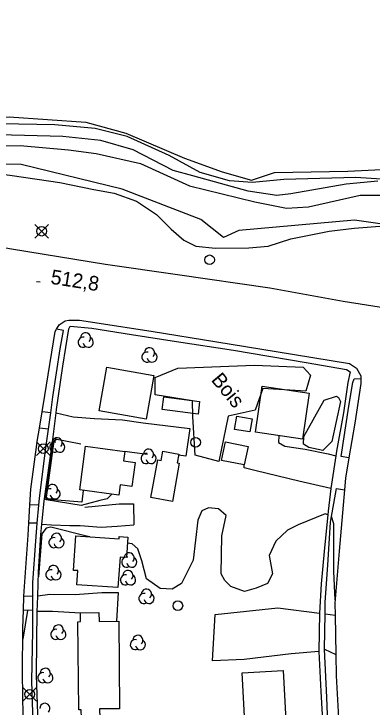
# Model space of a CAD drawing. Extents: x 347312 to 350503, y 6073086 to 6076432.
# Drawn here: x 348367.6 to 348441.8, y 6074866.6 to 6075010.1 of the extents above; entities that cross this region are included whole.
import ezdxf

# ---------------------------------------------------------------- set-up
doc = ezdxf.new("R2010")
doc.units = 0
for name, color, linetype in [('Level 1', 7, 'Continuous'), ('Level 19', 7, 'Continuous'), ('Level 2', 7, 'Continuous'), ('Level 21', 7, 'Continuous'), ('Level 22', 7, 'Continuous'), ('Level 3', 7, 'Continuous'), ('Level 31', 7, 'Continuous'), ('Level 36', 7, 'Continuous'), ('Level 37', 7, 'Continuous'), ('Level 4', 7, 'Continuous'), ('Level 44', 7, 'Continuous')]:
    doc.layers.add(name, color=color, linetype=linetype)

msp = doc.modelspace()

# ---------------------------------------------------------------- linework, layer by layer
at = {"layer": 'Level 1'}
msp.add_lwpolyline([(348364.47, 6074982.82), (348368.94, 6074982.86), (348378.96, 6074981.99), (348384.67, 6074981.21), (348393.87, 6074979.11), (348404.02, 6074974.48), (348417.52, 6074971.21), (348424.05, 6074969.92), (348428.61, 6074970.18), (348439.31, 6074972.57), (348446.23, 6074972.55)], dxfattribs=at)
at = {"layer": 'Level 19'}
for points in [[(348375.26, 6074927.56), (348373.49, 6074927.71)], [(348376.39, 6074927.54), (348379.92, 6074926.73), (348384.35, 6074926.37), (348390.1, 6074926.06), (348394.43, 6074925.46), (348404.1, 6074924.29), (348403.24, 6074918.57), (348401.74, 6074918.78)], [(348374.79, 6074924.15), (348372.91, 6074924.36)], [(348422.48, 6074922.8), (348422.41, 6074921.39), (348423.74, 6074920.61), (348427.94, 6074919.99), (348432.73, 6074919.02), (348434.27, 6074918.64)], [(348433.27, 6074911.9), (348426.61, 6074913.37), (348417.82, 6074915.51), (348415.31, 6074916.16), (348415.34, 6074916.74)], [(348372.78, 6074908.45), (348370.96, 6074908.5)], [(348382.35, 6074908), (348389.46, 6074908.67), (348392.42, 6074908.73), (348392.45, 6074904.38)], [(348372.47, 6074904.72), (348370.73, 6074904.71)], [(348373.44, 6074904.51), (348375.4, 6074904.37), (348379.23, 6074904.19), (348381.33, 6074904.19), (348385.73, 6074903.88), (348389.02, 6074904.07), (348392.45, 6074904.38)], [(348371.56, 6074889.62), (348369.69, 6074889.54)], [(348372.57, 6074889.65), (348375.06, 6074889.99), (348380.35, 6074889.96), (348385.87, 6074890.34), (348389.21, 6074890.37), (348388.85, 6074884.39)], [(348371.57, 6074886.61), (348369.6, 6074886.67)], [(348372.48, 6074886.47), (348375.64, 6074886.47), (348381.44, 6074886.15)], [(348430.79, 6074878.16), (348425.05, 6074877.66), (348415.31, 6074876.45), (348408.78, 6074876.18), (348409.29, 6074885.83), (348422.31, 6074887.15), (348430.94, 6074886.08)], [(348432.08, 6074885.91), (348434.13, 6074885.65)], [(348431.97, 6074878.63), (348434.28, 6074877.51)]]:
    msp.add_lwpolyline(points, dxfattribs=at)
at = {"layer": 'Level 2'}
for points in [[(348202.62, 6074993.39), (348206.5, 6074992.1), (348216.92, 6074989.68), (348228.95, 6074986.62), (348244.98, 6074983.21), (348253, 6074983.31), (348260.99, 6074982.18), (348270.44, 6074980.42), (348285.44, 6074978.54), (348300.3, 6074976.03), (348319.9, 6074973.25), (348332.36, 6074971.38), (348336.68, 6074971.29), (348339.96, 6074971.8), (348343.68, 6074972.42), (348346.54, 6074973.9), (348350.89, 6074975.98), (348354.51, 6074977.18), (348359.09, 6074977.72), (348367.29, 6074976.65), (348377.11, 6074975.22), (348384.19, 6074973.74)], [(348442.97, 6074975.44), (348436.43, 6074974.85), (348424.95, 6074972.88), (348422.1, 6074972.48), (348416.12, 6074973.43), (348404.68, 6074976.59), (348400.58, 6074977.67), (348392.33, 6074981.93), (348385.63, 6074983.89), (348377.75, 6074984.71), (348364.42, 6074985.08), (348358.14, 6074985.11), (348353.02, 6074985.2), (348349.1, 6074985.9), (348345.79, 6074986.04), (348342.1, 6074985.06), (348337.34, 6074985.18), (348327.5, 6074985.96), (348323.8, 6074984.84), (348319.82, 6074985.76), (348307.04, 6074985.93), (348300.82, 6074985.89), (348296.52, 6074986.41), (348290.76, 6074988.5)], [(348384.19, 6074973.74), (348388.38, 6074973.01), (348392.99, 6074971.32), (348397.16, 6074968.58), (348400.23, 6074965.57), (348402.85, 6074963.25), (348405.34, 6074962.02), (348409.41, 6074961.6), (348416.25, 6074961.66), (348420.31, 6074962.03), (348424.96, 6074963.57), (348432.93, 6074965.12), (348438.08, 6074965.75), (348444.3, 6074966.22)], [(348435.29, 6074929.87), (348433.47, 6074921.6), (348431.58, 6074919.72), (348428.72, 6074920.35), (348427.6, 6074921.07), (348427.66, 6074922.62), (348431.88, 6074930.18), (348434.41, 6074931.01), (348434.83, 6074930.69), (348435.29, 6074929.87)], [(348385.43, 6074909.36), (348381.57, 6074908.32), (348374.3, 6074909.55), (348375.94, 6074921.72), (348376.47, 6074922.11)], [(348387.92, 6074910.67), (348386.94, 6074909.72), (348385.43, 6074909.36)], [(348417.81, 6074891.27), (348415.41, 6074890.54), (348412.59, 6074891.58), (348411.32, 6074892.84), (348410.54, 6074894.22), (348410.68, 6074902.06), (348411.6, 6074906.28), (348410, 6074907.65), (348407.93, 6074907.88), (348406.57, 6074907.27), (348405.69, 6074905.34), (348404.78, 6074897.07), (348402.37, 6074892.21), (348400.41, 6074891.04), (348397.89, 6074891.19), (348395.08, 6074893.2), (348394.1, 6074896.89), (348393.27, 6074899.42), (348392.09, 6074900.39), (348391.13, 6074900.56)], [(348432.62, 6074906.39), (348432.08, 6074906.6), (348426.51, 6074904.36), (348424.27, 6074903.25), (348421.89, 6074900.97), (348420.52, 6074898.02), (348421.2, 6074894.24), (348420.15, 6074892.24), (348417.81, 6074891.27)], [(348434.15, 6074888.86), (348433.9, 6074894.68), (348433.86, 6074904.55), (348433.42, 6074906.07), (348433.39, 6074906.08)], [(348383.34, 6074901.88), (348382.64, 6074901.98), (348375.28, 6074903.87), (348374.32, 6074903.67), (348373.43, 6074902.48), (348372.72, 6074893.59)], [(348371.56, 6074889.74), (348371.49, 6074889.62)], [(348370.42, 6074886.65), (348369.47, 6074880.71)]]:
    msp.add_lwpolyline(points, dxfattribs=at)
at = {"layer": 'Level 21'}
for points in [[(348274.03, 6074976.21), (348298.76, 6074972.09), (348317.83, 6074969.35), (348336.54, 6074966.31), (348353.02, 6074963.96), (348367.11, 6074961.5), (348386.59, 6074958.27), (348401.53, 6074956.14), (348420.6, 6074953.39), (348435.82, 6074950.67), (348453.85, 6074947.81), (348468.87, 6074945.6), (348484.23, 6074943.15), (348497.65, 6074940.95), (348512.83, 6074938.35), (348532.85, 6074934.74), (348550.12, 6074932.53), (348565.6, 6074929.94), (348582.59, 6074927.34), (348600.82, 6074924.27)], [(348369.58, 6074864.78), (348369.44, 6074873.59), (348369.48, 6074883), (348369.6, 6074886.67), (348369.69, 6074889.54), (348369.73, 6074890.63), (348370.58, 6074902.22), (348370.73, 6074904.71), (348370.96, 6074908.5), (348371.16, 6074911.7), (348372.5, 6074921.98), (348372.91, 6074924.36), (348373.49, 6074927.71), (348374.07, 6074931.09), (348376.18, 6074944.33), (348376.47, 6074944.84), (348377.01, 6074945.77), (348378.23, 6074946.56), (348379.02, 6074946.7), (348381.2, 6074946.71), (348396.04, 6074944.42), (348409.66, 6074942.25), (348421.95, 6074940.24), (348437.14, 6074937.72), (348438.61, 6074936.77), (348439.45, 6074935.22), (348439.47, 6074934.67), (348439.51, 6074933.62), (348438.23, 6074925.42), (348437.02, 6074918.19), (348436.33, 6074914), (348436.11, 6074911.57), (348434.99, 6074898.93), (348434.09, 6074888.12), (348434.13, 6074885.65), (348434.28, 6074877.51), (348434.36, 6074873.11), (348435.03, 6074860.69)]]:
    msp.add_lwpolyline(points, dxfattribs=at)
at = {"layer": 'Level 22'}
for points in [[(348372.68, 6074863.27), (348372.32, 6074873.24), (348372.35, 6074880.32), (348372.48, 6074886.47), (348372.51, 6074887.88), (348372.57, 6074889.65), (348372.75, 6074894.61), (348373.21, 6074902.26), (348373.44, 6074904.51), (348373.92, 6074909.24), (348375.66, 6074922.02), (348376.39, 6074927.54), (348376.48, 6074928.25), (348377.79, 6074937.22), (348379.02, 6074944.93), (348379.28, 6074945.44), (348383.75, 6074945.04), (348392, 6074943.72), (348401.33, 6074942.27), (348413.11, 6074940.51), (348428.13, 6074937.92), (348436.48, 6074936.47), (348437.26, 6074935.99), (348436.77, 6074933.78), (348435.91, 6074927.51), (348434.41, 6074919.58), (348434.27, 6074918.64), (348433.38, 6074912.8), (348433.27, 6074911.9), (348432.71, 6074907.21), (348431.86, 6074898.85), (348431.25, 6074892.11), (348430.94, 6074886.08), (348430.79, 6074878.16), (348431.18, 6074869.86), (348431.75, 6074860.35)], [(348371.59, 6074863.28), (348371.37, 6074872), (348371.58, 6074882.45), (348371.57, 6074886.61), (348371.56, 6074889.62), (348371.55, 6074892.4), (348372.16, 6074900.94), (348372.47, 6074904.72), (348372.78, 6074908.45), (348372.9, 6074909.88), (348374.26, 6074920.32), (348374.79, 6074924.15), (348375.26, 6074927.56), (348375.71, 6074930.83), (348377.23, 6074940.81), (348377.91, 6074944.6), (348376.47, 6074944.84)], [(348437.02, 6074918.19), (348435.41, 6074918.5), (348437.02, 6074928.92), (348437.83, 6074933.8), (348438.07, 6074934.59), (348439.47, 6074934.67)], [(348435.45, 6074853.03), (348433.54, 6074852.71), (348432.76, 6074859.86), (348432.41, 6074868.65), (348431.97, 6074878.63), (348432.08, 6074885.91), (348432.12, 6074888.36), (348432.65, 6074896), (348433.18, 6074904.92), (348434.43, 6074911.89), (348436.11, 6074911.57)]]:
    msp.add_lwpolyline(points, dxfattribs=at)
at = {"layer": 'Level 3'}
msp.add_line((348372.28, 6074954.74), (348373.07, 6074954.62), dxfattribs=at)
at = {"layer": 'Level 31'}
for points in [[(348385.29, 6074927.94), (348386.89, 6074936.99), (348396.59, 6074935.27), (348394.99, 6074926.23), (348385.29, 6074927.94)], [(348417.64, 6074923.51), (348419.04, 6074933.06), (348428.79, 6074931.63), (348427.39, 6074922.08), (348417.64, 6074923.51)], [(348398.7, 6074930.81), (348406.1, 6074929.89), (348405.77, 6074927.28), (348398.37, 6074928.2), (348398.7, 6074930.81)], [(348416.48, 6074923.57), (348413.33, 6074924.1), (348413.79, 6074926.84), (348416.94, 6074926.31), (348416.48, 6074923.57)], [(348411.42, 6074921.54), (348416.12, 6074920.58), (348415.34, 6074916.74), (348410.64, 6074917.69), (348411.42, 6074921.54)], [(348381.26, 6074911.57), (348382.49, 6074920.61), (348390.61, 6074919.5), (348390.34, 6074917.57), (348392.74, 6074917.24), (348392.06, 6074912.28), (348389.65, 6074912.61), (348389.36, 6074910.47), (348381.26, 6074911.57)], [(348396.01, 6074909.98), (348397.42, 6074917.82), (348398.14, 6074917.69), (348398.48, 6074919.57), (348401.78, 6074918.98), (348401.46, 6074917.18), (348401.89, 6074917.1), (348400.47, 6074909.17), (348396.01, 6074909.98)], [(348380, 6074894.93), (348380.49, 6074902.08), (348389.41, 6074901.47), (348389.45, 6074901.91), (348391.21, 6074901.79), (348390.92, 6074897.56), (348389.61, 6074897.65), (348389.18, 6074891.35), (348380.69, 6074891.93), (348380.89, 6074894.87), (348380, 6074894.93)], [(348380.88, 6074884.31), (348381.45, 6074884.32), (348381.44, 6074886.15), (348385.25, 6074886.18), (348385.27, 6074884.35), (348389.33, 6074884.39), (348389.5, 6074866.28), (348385.38, 6074866.25), (348385.4, 6074864.43), (348381.6, 6074864.39), (348381.58, 6074866.09), (348381.05, 6074866.09), (348380.88, 6074884.31)], [(348415.87, 6074855.72), (348414.91, 6074873.73), (348423.36, 6074874.18), (348424.33, 6074856.17), (348415.87, 6074855.72)]]:
    msp.add_lwpolyline(points, dxfattribs=at)
at = {"layer": 'Level 36'}
for p, q in [((348371.98, 6074963.71), (348374.8, 6074966.53)), ((348371.98, 6074966.53), (348374.8, 6074963.71)), ((348372.3, 6074918.73), (348375.12, 6074921.55)), ((348372.3, 6074921.55), (348375.12, 6074918.73)), ((348369.51, 6074867.87), (348372.33, 6074870.69)), ((348369.51, 6074870.69), (348372.33, 6074867.87))]:
    msp.add_line(p, q, dxfattribs=at)
for centre in [(348373.39, 6074965.12), (348408.15, 6074959.2), (348405.25, 6074921.41), (348373.71, 6074920.14), (348401.59, 6074887.61), (348370.92, 6074869.28)]:
    msp.add_circle(centre, 1, dxfattribs=at)
at = {"layer": 'Level 37'}
for points in [[(348382.01, 6074911.47), (348381.7, 6074909.03), (348374.04, 6074909.68), (348375.8, 6074922.24), (348381.52, 6074921.15)], [(348395.29, 6074918.9), (348392.06, 6074919.35), (348390.61, 6074919.5)]]:
    msp.add_lwpolyline(points, dxfattribs=at)
at = {"layer": 'Level 4'}
msp.add_lwpolyline([(348443.74, 6074975.87), (348438.42, 6074976.26), (348423.54, 6074975.8), (348417.02, 6074975.19), (348412.28, 6074975.54), (348406.22, 6074977.28), (348399.78, 6074980.82), (348391.08, 6074984.73), (348384.48, 6074986.4), (348376.14, 6074987.15), (348364.88, 6074987.34), (348357.62, 6074987.25), (348343.9, 6074987.59), (348336.19, 6074987.5), (348327.76, 6074987.11), (348324.15, 6074986.37), (348320.39, 6074986.25), (348313.58, 6074987.81), (348305.68, 6074988.32), (348301.99, 6074988.04), (348294.9, 6074987.93), (348293.24, 6074988.29)], dxfattribs=at)
at = {"layer": 'Level 44'}
for points in [[(348201.81, 6075011.79), (348215.84, 6075004.2), (348220.65, 6075000.97), (348228.57, 6075001.24), (348234.18, 6074997.78), (348245.13, 6074994.24), (348260.68, 6074993.33), (348278.88, 6074992.51), (348294.31, 6074988.49), (348308.31, 6074990.35), (348314.38, 6074989.23), (348320.68, 6074987.1), (348326.98, 6074988.42), (348335.85, 6074988.28), (348352.53, 6074988.01), (348366.68, 6074988.79), (348382.55, 6074987.68), (348390.82, 6074985.38), (348402.95, 6074980.25), (348410.75, 6074977.41), (348416.86, 6074975.71)], [(348453.21, 6074965.25), (348438.15, 6074967.42), (348414.24, 6074965.24), (348411.07, 6074963.8), (348406.33, 6074967.51), (348390.08, 6074973.81), (348369.14, 6074978.89), (348357.51, 6074979.12), (348341.87, 6074970.45), (348336.09, 6074970.15), (348329.73, 6074978.67), (348309.24, 6074978.88), (348283.31, 6074983.27)], [(348416.86, 6074975.71), (348421.61, 6074977.25), (348436.78, 6074977.53), (348452.17, 6074978.28), (348463.83, 6074978.79), (348477.26, 6074980.62), (348489.08, 6074981.12), (348501.16, 6074982.58), (348510.15, 6074981.77), (348521.05, 6074980.29), (348531.07, 6074974.46), (348545.11, 6074973.02), (348551.26, 6074968.19), (348566.56, 6074958.91), (348582.21, 6074951.58), (348600.09, 6074943.55)], [(348417.57, 6074928.05), (348411.98, 6074926.84), (348410.05, 6074917.45), (348405.18, 6074918.79), (348404.68, 6074926.77), (348404.65, 6074930.04), (348396.9, 6074931.23), (348396.9, 6074934.83), (348401.58, 6074936.78), (348417.44, 6074937.39), (348427.56, 6074936.97), (348429.05, 6074935.36), (348428.09, 6074932.01), (348419.21, 6074932.57), (348417.57, 6074928.05)]]:
    msp.add_lwpolyline(points, dxfattribs=at)
for centre, start, end in [((348382.49, 6074943.04), 314.0633, 179.7519), ((348381.97, 6074942.14), 76.8848, 299.5691), ((348383.02, 6074942.14), 192.2171, 59.6742), ((348395.71, 6074939.97), 314.0633, 179.7519), ((348395.19, 6074939.07), 76.8848, 299.5691), ((348396.24, 6074939.07), 192.2171, 59.6742), ((348376.6, 6074921.31), 314.0633, 179.7519), ((348376.08, 6074920.41), 76.8848, 299.5691), ((348377.13, 6074920.41), 192.2171, 59.6742), ((348395.52, 6074918.98), 314.0633, 179.7519), ((348395, 6074918.08), 76.8848, 299.5691), ((348396.05, 6074918.08), 192.2171, 59.6742), ((348375.64, 6074911.67), 314.0633, 179.7519), ((348375.12, 6074910.77), 76.8848, 299.5691), ((348376.17, 6074910.77), 192.2171, 59.6742), ((348376.44, 6074901.56), 314.0633, 179.7519), ((348375.92, 6074900.66), 76.8848, 299.5691), ((348376.97, 6074900.66), 192.2171, 59.6742), ((348391.51, 6074897.52), 314.0633, 179.7519), ((348390.99, 6074896.62), 76.8848, 299.5691), ((348392.04, 6074896.62), 192.2171, 59.6742), ((348375.31, 6074894.02), 76.8848, 299.5691), ((348375.83, 6074894.92), 314.0633, 179.7519), ((348376.36, 6074894.02), 192.2171, 59.6742), ((348390.74, 6074892.96), 76.8848, 299.5691), ((348391.26, 6074893.86), 314.0633, 179.7519), ((348391.79, 6074892.96), 192.2171, 59.6742), ((348395.08, 6074890.01), 314.0633, 179.7519), ((348394.56, 6074889.11), 76.8848, 299.5691), ((348395.61, 6074889.11), 192.2171, 59.6742), ((348376.83, 6074882.59), 314.0633, 179.7519), ((348376.31, 6074881.69), 76.8848, 299.5691), ((348377.36, 6074881.69), 192.2171, 59.6742), ((348392.78, 6074879.56), 76.8848, 299.5691), ((348393.3, 6074880.46), 314.0633, 179.7519), ((348393.83, 6074879.56), 192.2171, 59.6742), ((348373.62, 6074872.73), 76.8848, 299.5691), ((348374.14, 6074873.63), 314.0633, 179.7519), ((348374.67, 6074872.73), 192.2171, 59.6742), ((348374.05, 6074866.37), 314.0633, 179.7519)]:
    msp.add_arc(centre, 1.05, start, end, dxfattribs=at)

# ---------------------------------------------------------------- texts
at = {"layer": 'Level 3'}
msp.add_text('512,8', height=3, rotation=351.0759, dxfattribs=at).set_placement((348375.11, 6074954.26))
at = {"layer": 'Level 44'}
msp.add_text('Bois', height=3, rotation=309.568, dxfattribs=at).set_placement((348408.34, 6074934.29))

doc.saveas('drawing.dxf')
